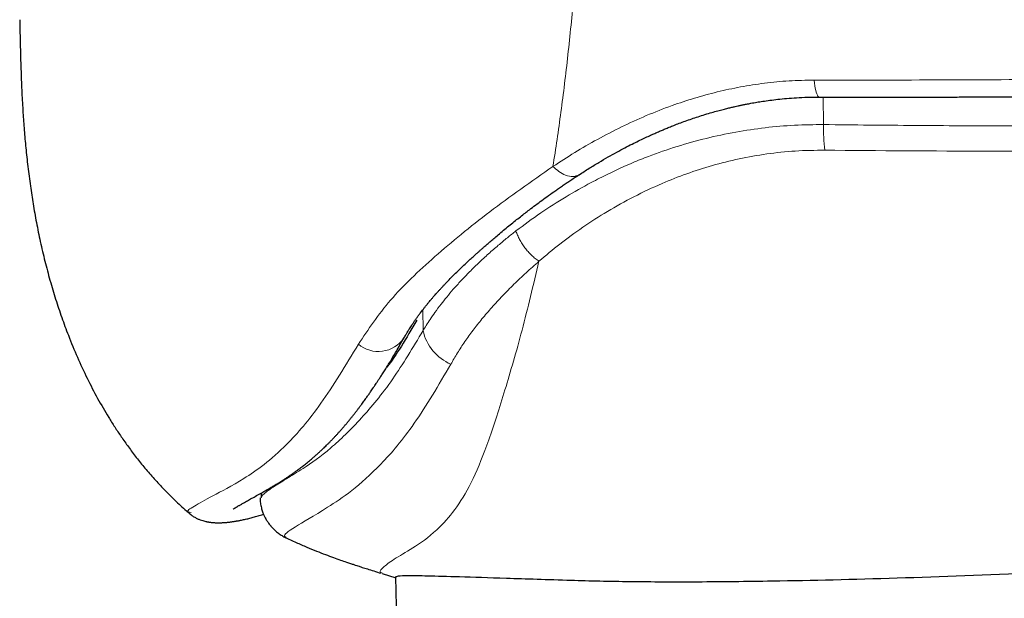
# Model space of a CAD drawing. Header units: millimetres. Extents: x 8 to 473, y 11 to 654.
# Tile 437 of 656: x 64.75 to 73.71, y 389.36 to 394.63. Entities that reach past the tile are written whole.
import ezdxf

# ---------------------------------------------------------------- set-up
doc = ezdxf.new("R2010")
doc.units = ezdxf.units.MM

msp = doc.modelspace()

# ---------------------------------------------------------------- linework, layer by layer
at = {"color": 8, "linetype": 'Continuous', "lineweight": 0}
for p, q in [((72.0625, 393.9216), (72.0676, 393.6709)), ((68.42, 391.7964), (68.4162, 391.9833))]:
    msp.add_line(p, q, dxfattribs=at)
at = {"color": 7, "linetype": 'Continuous', "lineweight": 30}
for p, q in [((66.9456, 390.317), (66.9465, 390.2747)), ((68.0466, 389.5839), (68.1715, 389.546)), ((68.0471, 389.5905), (68.0485, 389.59)), ((68.2027, 388.0139), (68.1714, 389.5531))]:
    msp.add_line(p, q, dxfattribs=at)
at = {"color": 8, "linetype": 'Continuous', "lineweight": 0, "flags": 128}
msp.add_lwpolyline([(71.9806, 394.0758), (71.9836, 394.0492), (71.9871, 394.0246), (71.9911, 394.0021), (71.9955, 393.982), (72.0003, 393.9645), (72.0054, 393.9498), (72.0107, 393.9381), (72.0163, 393.9294), (72.022, 393.9239), (72.0278, 393.9217), (72.0288, 393.9216)], dxfattribs=at)
at = {"color": 8, "linetype": 'Continuous', "lineweight": 0}
for centre, radius, start, end in [((73.8981, 393.6349), 1.8309, 178.87339, 186.1843), ((68.8403, 391.8852), 0.4296, 191.92735, 247.10138), ((68.0119, 391.8888), 0.2838, 230.27379, 324.91762)]:
    msp.add_arc(centre, radius, start, end, dxfattribs=at)
for points, knots in [([(69.9047, 400.3036), (69.9092, 400.0545), (69.9182, 399.5565), (69.9261, 398.8095), (69.9293, 398.0635), (69.9211, 397.3214), (69.904, 396.6301), (69.8757, 395.9935), (69.8398, 395.4112), (69.7947, 394.8462), (69.7401, 394.302), (69.6769, 393.7792), (69.6274, 393.4528), (69.6027, 393.2896)], [0, 0, 0, 0, 0.100018, 0.200027, 0.300039, 0.400033, 0.500016, 0.583352, 0.66668, 0.750006, 0.833338, 0.916673, 1, 1, 1, 1]), ([(71.9806, 394.0758), (72.3745, 394.076), (73.1619, 394.0764), (74.3525, 394.0833), (75.5468, 394.0949), (76.7436, 394.1119), (77.9337, 394.1341), (79.1152, 394.1614), (80.286, 394.194), (81.4522, 394.2316), (82.2231, 394.2614), (82.6086, 394.2763)], [0, 0, 0, 0, 0.112195, 0.224299, 0.336334, 0.448318, 0.560267, 0.670197, 0.78012, 0.89005, 1, 1, 1, 1]), ([(69.6028, 393.2896), (69.6681, 393.3322), (69.7988, 393.4173), (70.0071, 393.5376), (70.2243, 393.6505), (70.4508, 393.7538), (70.6731, 393.8409), (70.8892, 393.9124), (71.0973, 393.9695), (71.3108, 394.0157), (71.5294, 394.0496), (71.7528, 394.0717), (71.9045, 394.0744), (71.9806, 394.0758)], [0, 0, 0, 0, 0.100648, 0.201403, 0.302043, 0.402401, 0.502381, 0.585402, 0.668197, 0.750864, 0.833561, 0.91651, 1, 1, 1, 1]), ([(72.0676, 393.6709), (72.3446, 393.6679), (72.8985, 393.662), (73.7345, 393.6585), (74.5731, 393.6589), (75.4141, 393.6636), (76.2564, 393.6724), (77.0995, 393.6854), (77.919, 393.7021), (78.7143, 393.722), (79.4849, 393.7449), (80.2536, 393.7711), (81.0197, 393.8008), (81.7831, 393.8338), (82.2887, 393.8586), (82.5416, 393.871)], [0, 0, 0, 0, 0.080116, 0.160204, 0.240265, 0.320302, 0.400318, 0.480314, 0.560294, 0.633597, 0.70689, 0.780175, 0.853454, 0.926728, 1, 1, 1, 1]), ([(69.2659, 392.7028), (69.3398, 392.7579), (69.4825, 392.8646), (69.7133, 393.0114), (69.8963, 393.1152), (70.0265, 393.1829), (70.1026, 393.2208), (70.178, 393.2567), (70.2526, 393.2907), (70.3264, 393.3227), (70.3992, 393.3528), (70.5324, 393.4049), (70.7293, 393.4731), (70.9953, 393.5471), (71.2633, 393.6043), (71.5319, 393.6442), (71.7994, 393.6684), (71.979, 393.67), (72.0676, 393.6709)], [0, 0, 0, 0, 0.10863, 0.210111, 0.30449, 0.334686, 0.364085, 0.39269, 0.420503, 0.447529, 0.47377, 0.499231, 0.589238, 0.676331, 0.760717, 0.842621, 0.922292, 1, 1, 1, 1]), ([(82.5399, 393.6373), (82.0459, 393.6144), (81.0584, 393.5688), (79.5616, 393.5159), (78.0599, 393.4746), (76.5559, 393.446), (75.0547, 393.4301), (73.5587, 393.4258), (72.5715, 393.4337), (72.0779, 393.4376)], [0, 0, 0, 0, 0.143118, 0.286084, 0.428942, 0.571728, 0.714476, 0.85722, 1, 1, 1, 1]), ([(72.0779, 393.4376), (71.9881, 393.4366), (71.8095, 393.4345), (71.5486, 393.4062), (71.296, 393.3614), (71.0524, 393.3002), (70.8182, 393.2245), (70.5787, 393.13), (70.3368, 393.0157), (70.0961, 392.8815), (69.8717, 392.7368), (69.6627, 392.5847), (69.5376, 392.4793), (69.4751, 392.4267)], [0, 0, 0, 0, 0.083305, 0.165832, 0.248053, 0.330321, 0.412872, 0.49584, 0.595999, 0.696743, 0.797872, 0.899083, 1, 1, 1, 1]), ([(67.8305, 391.6706), (67.9203, 391.8054), (68.0999, 392.0751), (68.5154, 392.4675), (69.0113, 392.876), (69.4058, 393.1519), (69.6028, 393.2896)], [0, 0, 0, 0, 0.249003, 0.497798, 0.74935, 1, 1, 1, 1]), ([(69.6027, 393.2896), (69.6203, 393.2736), (69.658, 393.2394), (69.7209, 393.206), (69.7866, 393.1911), (69.8211, 393.2059), (69.8388, 393.2134)], [0, 0, 0, 0, 0.21004, 0.451183, 0.718667, 1, 1, 1, 1]), ([(68.4199, 391.7964), (68.4291, 391.8115), (68.4493, 391.8448), (68.4851, 391.8998), (68.5298, 391.9643), (68.5804, 392.0322), (68.6361, 392.1022), (68.6962, 392.1731), (68.7614, 392.2456), (68.8374, 392.3254), (68.921, 392.4077), (69.0128, 392.4925), (69.1012, 392.5695), (69.1846, 392.6389), (69.2398, 392.6823), (69.2659, 392.7028)], [0, 0, 0, 0, 0.050651, 0.11162, 0.182908, 0.264515, 0.335875, 0.413605, 0.497706, 0.573833, 0.67532, 0.768679, 0.853912, 0.931019, 1, 1, 1, 1]), ([(69.2651, 392.7021), (69.2698, 392.6892), (69.2794, 392.6631), (69.2985, 392.6243), (69.3211, 392.5859), (69.3471, 392.5488), (69.3761, 392.5137), (69.4075, 392.4813), (69.4405, 392.4518), (69.4636, 392.435), (69.4751, 392.4267)], [0, 0, 0, 0, 0.122247, 0.246825, 0.373006, 0.500004, 0.627002, 0.753181, 0.877756, 1, 1, 1, 1]), ([(69.4751, 392.4266), (69.424, 392.212), (69.322, 391.7828), (69.1635, 391.2428), (69.0181, 390.7842), (68.8758, 390.4335), (68.728, 390.1783), (68.5459, 389.9711), (68.3443, 389.8222), (68.1615, 389.7218), (68.0537, 389.6432), (68.0151, 389.5951), (68.039, 389.5917), (68.0471, 389.5905)], [0, 0, 0, 0, 0.077429, 0.154797, 0.231999, 0.309179, 0.386826, 0.465049, 0.583058, 0.701694, 0.820534, 0.939258, 1, 1, 1, 1]), ([(69.4751, 392.4267), (69.4356, 392.3918), (69.3568, 392.3221), (69.2465, 392.2171), (69.1423, 392.112), (69.0452, 392.0068), (68.9555, 391.9023), (68.8734, 391.7983), (68.799, 391.6951), (68.7312, 391.5919), (68.6925, 391.5236), (68.6731, 391.4894)], [0, 0, 0, 0, 0.112146, 0.224012, 0.33569, 0.447281, 0.558894, 0.668652, 0.778668, 0.889072, 1, 1, 1, 1]), ([(66.9466, 390.2747), (66.9466, 390.2747), (66.9405, 390.2775), (66.9538, 390.2917), (66.9719, 390.3121), (67.0069, 390.3387), (67.0523, 390.3695), (67.1081, 390.405), (67.1729, 390.445), (67.2455, 390.4898), (67.3693, 390.565), (67.5619, 390.7014), (67.842, 390.9724), (68.13, 391.3144), (68.3267, 391.6414), (68.42, 391.7964)], [0, 0, 0, 0, 0.000575, 0.070253, 0.137818, 0.203272, 0.26662, 0.327865, 0.387012, 0.444068, 0.499039, 0.644352, 0.775576, 0.893683, 1, 1, 1, 1]), ([(66.3066, 390.1381), (66.2965, 390.14), (66.2555, 390.1474), (66.3251, 390.1923), (66.4856, 390.2832), (66.7713, 390.4277), (67.1213, 390.6782), (67.4847, 391.1014), (67.7151, 391.4806), (67.8305, 391.6706)], [0, 0, 0, 0, 0.057639, 0.2327947, 0.4082396, 0.5841836, 0.7618196, 0.8806496, 1, 1, 1, 1]), ([(68.6731, 391.4894), (68.5603, 391.2983), (68.3362, 390.9187), (68.0312, 390.5634), (67.7645, 390.3246), (67.4701, 390.1352), (67.2288, 389.9961), (67.1362, 389.9299), (67.1675, 389.9177), (67.174, 389.9151)], [0, 0, 0, 0, 0.120922, 0.240253, 0.358728, 0.475972, 0.707296, 0.938751, 1, 1, 1, 1])]:
    msp.add_open_spline(points, degree=3, knots=knots, dxfattribs=at)
at = {"color": 7, "linetype": 'Continuous', "lineweight": 30}
for points, knots in [([(64.7458, 394.6256), (64.7459, 394.6185), (64.7464, 394.5937), (64.7472, 394.5542), (64.7482, 394.5102), (64.7489, 394.4745), (64.7496, 394.4441), (64.7503, 394.4157), (64.751, 394.3867), (64.7523, 394.3338), (64.7544, 394.2548), (64.7586, 394.123), (64.7651, 393.9634), (64.7749, 393.7868), (64.7868, 393.619), (64.8013, 393.4554), (64.8196, 393.2858), (64.8416, 393.1157), (64.8677, 392.946), (64.8977, 392.7771), (64.9332, 392.6037), (64.9743, 392.4282), (65.0207, 392.2536), (65.0719, 392.0824), (65.1276, 391.9154), (65.193, 391.7385), (65.2695, 391.5534), (65.3585, 391.362), (65.4535, 391.1796), (65.5386, 391.0329), (65.6115, 390.9172), (65.6713, 390.8274), (65.7366, 390.7349), (65.8083, 390.6397), (65.8866, 390.5424), (65.971, 390.4445), (66.0618, 390.3467), (66.1594, 390.2499), (66.2372, 390.1771), (66.2838, 390.1382), (66.2939, 390.1297)], [0, 0, 0, 0, 0.004357, 0.015091, 0.024017, 0.031134, 0.036816, 0.042528, 0.048417, 0.054483, 0.074716, 0.096445, 0.134763, 0.171896, 0.204147, 0.23728, 0.271949, 0.308167, 0.341819, 0.376704, 0.412809, 0.449906, 0.486775, 0.523179, 0.559073, 0.594412, 0.638528, 0.681615, 0.723622, 0.764507, 0.78555, 0.807489, 0.830668, 0.85506, 0.880637, 0.90737, 0.934494, 0.962667, 0.99187, 1, 1, 1, 1]), ([(72.0288, 393.9216), (72.1067, 393.9215), (72.259, 393.9212), (72.4828, 393.921), (72.6968, 393.921), (72.901, 393.9212), (73.0952, 393.9215), (73.2763, 393.9219), (73.4446, 393.9224), (73.6004, 393.9229), (73.7473, 393.9235), (73.8852, 393.9242), (74.0143, 393.9248), (74.1343, 393.9255), (74.2454, 393.9262), (74.3486, 393.9268), (74.4469, 393.9275), (74.6372, 393.9289), (74.8809, 393.9309), (75.1781, 393.9337), (75.4344, 393.9364), (75.6878, 393.9393), (75.9344, 393.9424), (76.1707, 393.9455), (76.3756, 393.9485), (76.551, 393.9511), (76.6987, 393.9535), (76.8242, 393.9555), (76.9325, 393.9573), (77.0286, 393.959), (77.1341, 393.9608), (77.2499, 393.9629), (77.376, 393.9652), (77.5126, 393.9678), (77.659, 393.9707), (77.8151, 393.9739), (77.9809, 393.9773), (78.1564, 393.9811), (78.3415, 393.9853), (78.5361, 393.9898), (78.7401, 393.9947), (78.9538, 394), (79.1771, 394.0058), (79.4084, 394.012), (79.6477, 394.0187), (79.8948, 394.0258), (80.151, 394.0335), (80.4181, 394.0418), (80.6963, 394.0508), (80.9855, 394.0605), (81.2841, 394.071), (81.5918, 394.0821), (81.9086, 394.0941), (82.2345, 394.1069), (82.4543, 394.1159), (82.5659, 394.1205)], [0, 0, 0, 0, 0.0224, 0.043833, 0.064298, 0.083798, 0.102331, 0.1199, 0.135581, 0.150404, 0.164371, 0.17748, 0.189734, 0.201131, 0.211672, 0.221357, 0.230493, 0.23962, 0.275473, 0.299726, 0.32398, 0.34818, 0.371555, 0.39386, 0.415095, 0.429577, 0.443515, 0.456911, 0.465099, 0.47417, 0.484124, 0.494962, 0.506931, 0.519819, 0.533627, 0.548354, 0.564, 0.580566, 0.598051, 0.616414, 0.635693, 0.655887, 0.676996, 0.699022, 0.721545, 0.744953, 0.769244, 0.794419, 0.821021, 0.848543, 0.876988, 0.906356, 0.936646, 0.967861, 1, 1, 1, 1]), ([(69.8388, 393.2133), (69.8699, 393.2332), (69.9298, 393.2717), (70.0189, 393.3258), (70.1027, 393.3747), (70.1814, 393.4187), (70.2544, 393.4579), (70.3205, 393.492), (70.3797, 393.5214), (70.432, 393.5464), (70.4785, 393.5681), (70.519, 393.5864), (70.5558, 393.6026), (70.5899, 393.6173), (70.625, 393.632), (70.6627, 393.6475), (70.7057, 393.6646), (70.7541, 393.6832), (70.8082, 393.7031), (70.8655, 393.7232), (70.9257, 393.7434), (70.9864, 393.7626), (71.0464, 393.7804), (71.1018, 393.7959), (71.1508, 393.8089), (71.1933, 393.8196), (71.2293, 393.8282), (71.2592, 393.8351), (71.281, 393.84), (71.2966, 393.8433), (71.3077, 393.8457), (71.32, 393.8483), (71.3387, 393.8522), (71.3678, 393.858), (71.4095, 393.8659), (71.4594, 393.8746), (71.5165, 393.8837), (71.58, 393.8927), (71.6522, 393.9015), (71.7334, 393.9096), (71.8237, 393.9162), (71.923, 393.9209), (71.9926, 393.9214), (72.0288, 393.9216)], [0, 0, 0, 0, 0.052209, 0.100673, 0.14546, 0.186624, 0.224213, 0.258261, 0.28715, 0.312941, 0.335651, 0.355294, 0.371882, 0.388621, 0.403988, 0.421705, 0.441767, 0.464166, 0.488897, 0.515952, 0.542009, 0.569884, 0.596864, 0.620976, 0.642231, 0.660331, 0.675686, 0.688299, 0.698347, 0.703365, 0.707954, 0.71236, 0.718835, 0.731536, 0.74888, 0.770864, 0.793395, 0.819327, 0.848657, 0.881386, 0.917515, 0.95705, 1, 1, 1, 1]), ([(68.2447, 391.7267), (68.2507, 391.7373), (68.2621, 391.7572), (68.2789, 391.7851), (68.2939, 391.8092), (68.3069, 391.8295), (68.3177, 391.846), (68.3268, 391.8596), (68.3349, 391.8715), (68.3457, 391.8873), (68.3598, 391.9075), (68.3775, 391.932), (68.3937, 391.9538), (68.4088, 391.9738), (68.423, 391.9922), (68.4388, 392.0123), (68.4557, 392.0333), (68.4712, 392.0523), (68.4844, 392.0682), (68.495, 392.0807), (68.5044, 392.0917), (68.5134, 392.1022), (68.5242, 392.1147), (68.5381, 392.1305), (68.5547, 392.1491), (68.5726, 392.1689), (68.5905, 392.1884), (68.6078, 392.2069), (68.6245, 392.2245), (68.6405, 392.2412), (68.6663, 392.2679), (68.7025, 392.3045), (68.7481, 392.3491), (68.7908, 392.39), (68.83, 392.4266), (68.8654, 392.459), (68.8939, 392.4849), (68.9167, 392.5054), (68.9356, 392.5223), (68.9554, 392.5399), (68.9781, 392.5599), (69.0049, 392.5833), (69.0368, 392.6109), (69.0739, 392.6427), (69.117, 392.6791), (69.1641, 392.7183), (69.2128, 392.7581), (69.2597, 392.7959), (69.3045, 392.8313), (69.3469, 392.8645), (69.3929, 392.8998), (69.4439, 392.9384), (69.5021, 392.9815), (69.5634, 393.0261), (69.6173, 393.0643), (69.6621, 393.0955), (69.6963, 393.119), (69.7307, 393.1423), (69.767, 393.1665), (69.8075, 393.1932), (69.8367, 393.212), (69.8523, 393.222)], [0, 0, 0, 0, 0.02254, 0.042367, 0.059487, 0.073904, 0.08562, 0.094668, 0.102759, 0.110898, 0.128096, 0.145246, 0.162538, 0.174043, 0.18662, 0.200268, 0.214965, 0.229035, 0.238913, 0.247757, 0.255571, 0.26262, 0.271317, 0.282391, 0.295747, 0.309761, 0.323177, 0.335995, 0.348215, 0.359838, 0.370947, 0.404312, 0.435433, 0.461328, 0.485231, 0.50633, 0.524528, 0.535714, 0.546374, 0.557578, 0.570112, 0.585274, 0.603089, 0.62356, 0.64669, 0.673252, 0.698923, 0.723119, 0.745831, 0.767059, 0.7868, 0.813905, 0.841389, 0.870264, 0.900356, 0.916022, 0.931477, 0.946722, 0.962148, 0.979811, 1, 1, 1, 1]), ([(68.3614, 391.8903), (68.2676, 391.728), (68.1722, 391.5629), (68.087, 391.46), (68.0856, 391.4583)], [0, 0, 0, 0, 0.982931, 1, 1, 1, 1]), ([(66.6911, 390.1711), (66.6911, 390.171), (66.6911, 390.171), (66.6923, 390.1718), (66.6946, 390.1733), (66.6972, 390.175), (66.7, 390.1768), (66.7029, 390.1786), (66.7059, 390.1805), (66.709, 390.1824), (66.7122, 390.1844), (66.7159, 390.1866), (66.7201, 390.1891), (66.7257, 390.1925), (66.7327, 390.1966), (66.7414, 390.2017), (66.7511, 390.2073), (66.7618, 390.2135), (66.7735, 390.2201), (66.7869, 390.2277), (66.8025, 390.2365), (66.8203, 390.2465), (66.8393, 390.2572), (66.8661, 390.2722), (66.9022, 390.2925), (66.9402, 390.3139), (66.9699, 390.3308), (66.9895, 390.342), (67.0087, 390.3529), (67.0269, 390.3634), (67.0439, 390.3733), (67.0598, 390.3826), (67.0752, 390.3917), (67.0908, 390.4011), (67.1072, 390.4112), (67.1249, 390.4222), (67.1446, 390.4347), (67.1666, 390.4489), (67.1909, 390.465), (67.2163, 390.4823), (67.242, 390.5003), (67.2694, 390.5201), (67.2991, 390.5422), (67.3318, 390.5675), (67.3666, 390.5953), (67.3988, 390.6221), (67.4274, 390.6468), (67.4514, 390.668), (67.4746, 390.689), (67.4966, 390.7095), (67.516, 390.7279), (67.5334, 390.7447), (67.55, 390.7611), (67.5682, 390.7792), (67.588, 390.7995), (67.6075, 390.8199), (67.626, 390.8398), (67.6432, 390.8586), (67.6607, 390.878), (67.6789, 390.8986), (67.6973, 390.9198), (67.7163, 390.9422), (67.7353, 390.965), (67.7545, 390.9884), (67.7729, 391.0113), (67.7902, 391.0332), (67.8072, 391.0551), (67.8239, 391.0767), (67.84, 391.098), (67.8546, 391.1176), (67.8717, 391.1407), (67.891, 391.1673), (67.9122, 391.197), (67.9289, 391.2207), (67.9421, 391.2396), (67.9532, 391.2557), (67.9657, 391.2741), (67.9791, 391.2939), (67.9933, 391.315), (68.0084, 391.3379), (68.0257, 391.3642), (68.0454, 391.3946), (68.0677, 391.4296), (68.092, 391.4683), (68.1182, 391.5109), (68.1464, 391.5574), (68.177, 391.6089), (68.2099, 391.6654), (68.2327, 391.7056), (68.2445, 391.7264)], [0, 0, 0, 0, 0.009166, 0.021587, 0.033622, 0.044867, 0.055219, 0.064678, 0.073243, 0.0805, 0.087409, 0.094981, 0.103255, 0.11223, 0.125456, 0.139487, 0.15395, 0.168845, 0.184172, 0.19993, 0.219058, 0.238719, 0.258484, 0.278281, 0.31797, 0.357795, 0.373464, 0.388523, 0.402653, 0.415856, 0.427255, 0.437863, 0.447677, 0.457227, 0.467327, 0.477984, 0.489211, 0.502277, 0.516099, 0.530495, 0.544533, 0.558077, 0.574407, 0.59112, 0.608543, 0.627015, 0.639044, 0.650675, 0.661834, 0.672368, 0.681988, 0.689194, 0.696849, 0.705219, 0.714301, 0.72395, 0.731636, 0.739394, 0.747225, 0.755146, 0.763816, 0.771863, 0.78063, 0.789274, 0.797412, 0.805045, 0.812173, 0.819925, 0.826975, 0.833325, 0.8391, 0.849396, 0.858606, 0.866732, 0.871037, 0.875728, 0.881147, 0.887296, 0.893085, 0.899467, 0.906848, 0.915301, 0.924828, 0.935431, 0.946415, 0.958362, 0.971272, 0.985151, 1, 1, 1, 1]), ([(66.9347, 390.2744), (66.9355, 390.2583), (66.9372, 390.2277), (66.9458, 390.1844), (66.957, 390.1471), (66.9694, 390.1161), (66.9811, 390.0921), (66.9914, 390.0737), (67, 390.0597), (67.0086, 390.0469), (67.0167, 390.0358), (67.0238, 390.0266), (67.0293, 390.0198), (67.0343, 390.0138), (67.0394, 390.008), (67.051, 389.9952), (67.0717, 389.9748), (67.1021, 389.9499), (67.1354, 389.9275), (67.1573, 389.916), (67.1685, 389.9102)], [0, 0, 0, 0, 0.0996424, 0.1884184, 0.2659926, 0.3321319, 0.3866914, 0.4240003, 0.4565679, 0.4846153, 0.5162838, 0.5390958, 0.5558898, 0.5725922, 0.5893904, 0.6062845, 0.6872169, 0.7882106, 0.8924434, 1, 1, 1, 1]), ([(66.296, 390.1267), (66.3016, 390.1221), (66.3154, 390.111), (66.3392, 390.0963), (66.3654, 390.0828), (66.3901, 390.0726), (66.4124, 390.065), (66.4313, 390.0598), (66.4455, 390.0566), (66.4558, 390.0545), (66.4645, 390.053), (66.4737, 390.0515), (66.4834, 390.0502), (66.4936, 390.049), (66.5041, 390.048), (66.5146, 390.0472), (66.5246, 390.0467), (66.5347, 390.0463), (66.5447, 390.046), (66.5546, 390.046), (66.564, 390.046), (66.5734, 390.0462), (66.583, 390.0465), (66.5929, 390.047), (66.6026, 390.0475), (66.6121, 390.0482), (66.6215, 390.0489), (66.6317, 390.0498), (66.6425, 390.0509), (66.654, 390.0522), (66.6658, 390.0537), (66.6775, 390.0552), (66.6884, 390.0568), (66.6987, 390.0584), (66.7082, 390.0599), (66.7172, 390.0614), (66.727, 390.0631), (66.7382, 390.0651), (66.7512, 390.0676), (66.7728, 390.0719), (66.8029, 390.0784), (66.836, 390.0863), (66.863, 390.0932), (66.8839, 390.0988), (66.9055, 390.1047), (66.928, 390.1112), (66.9485, 390.1173), (66.9619, 390.1214), (66.9671, 390.123)], [0, 0, 0, 0, 0.021081, 0.05181, 0.080794, 0.108018, 0.133474, 0.157135, 0.178698, 0.191329, 0.20511, 0.220181, 0.23654, 0.254187, 0.272747, 0.291041, 0.308193, 0.324204, 0.343297, 0.360489, 0.377191, 0.394262, 0.411705, 0.429519, 0.448192, 0.464056, 0.480979, 0.498961, 0.518003, 0.538104, 0.558885, 0.578529, 0.596758, 0.613617, 0.629106, 0.643236, 0.657231, 0.676604, 0.697164, 0.718908, 0.777415, 0.8342, 0.863068, 0.891965, 0.921066, 0.950639, 0.980691, 1, 1, 1, 1]), ([(67.1595, 389.9164), (67.194, 389.8998), (67.2602, 389.8679), (67.3572, 389.8257), (67.4463, 389.7891), (67.5275, 389.7577), (67.6002, 389.7308), (67.6641, 389.708), (67.7161, 389.69), (67.757, 389.6762), (67.7879, 389.6658), (67.8141, 389.6572), (67.8394, 389.6489), (67.8719, 389.6383), (67.9159, 389.6242), (67.9733, 389.6061), (68.0152, 389.5931), (68.038, 389.5861)], [0, 0, 0, 0, 0.123, 0.235924, 0.338818, 0.431641, 0.514299, 0.586669, 0.64862, 0.689818, 0.724475, 0.75254, 0.777686, 0.809184, 0.860802, 0.924337, 1, 1, 1, 1]), ([(68.1714, 389.5531), (68.1762, 389.5567), (68.1865, 389.5645), (68.2795, 389.5669), (68.4559, 389.5644), (68.7464, 389.556), (69.1742, 389.5426), (69.628, 389.527), (70.0267, 389.5157), (70.3063, 389.5113), (70.604, 389.5091), (70.9192, 389.5092), (71.2513, 389.5117), (71.8342, 389.5196), (72.7251, 389.5406), (73.8062, 389.5824), (74.7499, 389.6216), (75.507, 389.6476), (76.2393, 389.6692), (77.0116, 389.6879), (77.8102, 389.702), (78.6181, 389.7101), (79.2948, 389.7097), (79.8558, 389.7061), (80.3192, 389.7038), (80.7531, 389.7016), (81.1578, 389.6998), (81.5336, 389.6983), (81.8811, 389.6974), (82.201, 389.6971), (82.6331, 389.6975), (83.1249, 389.7005), (83.6233, 389.7094), (83.9884, 389.7278), (84.2716, 389.7506), (84.5147, 389.7678), (84.7444, 389.7842), (84.9604, 389.7992), (85.1622, 389.8128), (85.3495, 389.8251), (85.565, 389.8387), (85.7922, 389.8524), (86.0126, 389.8645), (86.1946, 389.8731), (86.3378, 389.8773), (86.357, 389.8707), (86.3675, 389.8671)], [0, 0, 0, 0, 0.023627, 0.050561, 0.080805, 0.11436, 0.151226, 0.191403, 0.206993, 0.222646, 0.238361, 0.25414, 0.269983, 0.285889, 0.333957, 0.382613, 0.41115, 0.438369, 0.46427, 0.488853, 0.519576, 0.547959, 0.574003, 0.591821, 0.608858, 0.625116, 0.640594, 0.655293, 0.669212, 0.682351, 0.694711, 0.723851, 0.747457, 0.765532, 0.779223, 0.792912, 0.8066, 0.820287, 0.833972, 0.847657, 0.86134, 0.885278, 0.909214, 0.934191, 0.964193, 1, 1, 1, 1])]:
    msp.add_open_spline(points, degree=3, knots=knots, dxfattribs=at)

doc.saveas('drawing.dxf')
